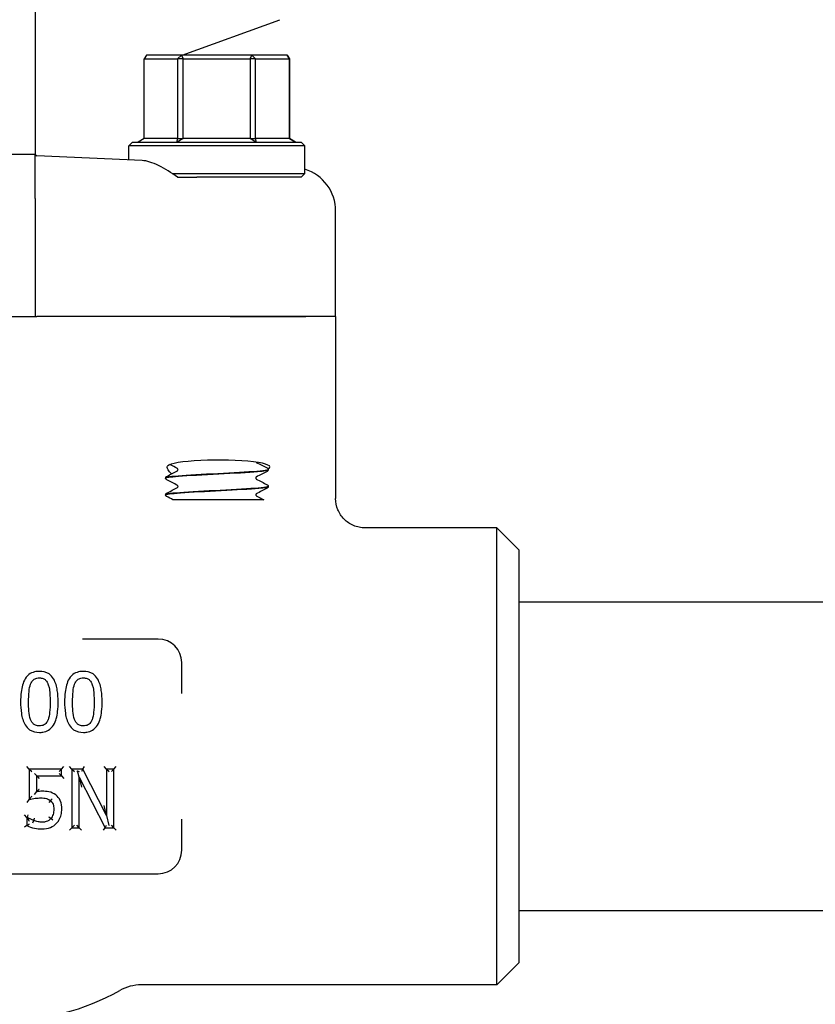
# Model space of a CAD drawing. Header units: inches. Extents: x 5 to 1128, y -85 to 748.
# Tile 578 of 656: x 968 to 971.39, y 294.99 to 299.19. Entities that reach past the tile are written whole.
import ezdxf

# ---------------------------------------------------------------- set-up
doc = ezdxf.new("R2010")
doc.units = ezdxf.units.IN
doc.header["$LTSCALE"] = 32
doc.header["$MEASUREMENT"] = 0
doc.layers.add('Visible (ANSI)', color=7, linetype='Continuous', lineweight=30)

msp = doc.modelspace()

# ---------------------------------------------------------------- linework, layer by layer
at = {"layer": 'Visible (ANSI)'}
for p, q in [((968.06828, 299.28863), (968.06828, 298.8614)), ((968.6952, 299.03492), (969.11097, 299.18625)), ((968.54379, 299.03492), (968.53349, 299.01929)), ((968.53349, 298.68054), (968.53349, 299.01929)), ((968.53349, 299.01929), (968.67537, 299.01929)), ((968.69221, 299.03492), (968.54379, 299.03492)), ((968.67537, 299.01929), (968.69221, 299.03492)), ((968.69874, 299.01929), (968.67537, 299.01929)), ((968.67537, 299.01929), (968.67537, 298.68054)), ((968.69221, 299.03492), (968.69874, 299.01929)), ((968.99171, 299.03492), (968.69221, 299.03492)), ((968.69874, 298.68054), (968.69874, 299.01929)), ((968.69874, 299.01929), (968.98502, 299.01929)), ((968.98502, 299.01929), (968.99171, 299.03492)), ((969.00853, 299.01929), (968.98502, 299.01929)), ((968.98502, 299.01929), (968.98502, 298.68054)), ((968.99171, 299.03492), (969.00853, 299.01929)), ((969.14278, 299.03492), (968.99171, 299.03492)), ((969.00853, 298.68054), (969.00853, 299.01929)), ((969.00853, 299.01929), (969.15294, 299.01929)), ((969.15294, 299.01929), (969.14278, 299.03492)), ((969.14278, 299.03492), (969.15308, 299.01929)), ((969.15308, 299.01929), (969.15294, 299.01929)), ((969.15294, 299.01929), (969.15294, 298.68054)), ((969.15308, 298.68054), (969.15308, 299.01929)), ((968.06828, 298.8614), (968.06828, 298.61603)), ((968.53349, 298.68054), (968.5077, 298.66492)), ((968.67537, 298.68054), (968.53349, 298.68054)), ((968.67401, 298.66492), (968.67537, 298.68054)), ((968.69874, 298.68054), (968.67401, 298.66492)), ((968.67537, 298.68054), (968.69874, 298.68054)), ((968.98502, 298.68054), (968.69874, 298.68054)), ((969.00959, 298.66492), (968.98502, 298.68054)), ((968.98502, 298.68054), (969.00853, 298.68054)), ((969.00853, 298.68054), (969.00959, 298.66492)), ((969.15294, 298.68054), (969.00853, 298.68054)), ((969.15294, 298.68054), (969.15308, 298.68054)), ((969.17886, 298.66492), (969.15294, 298.68054)), ((969.15308, 298.68054), (969.17886, 298.66492)), ((968.48391, 298.66492), (968.46828, 298.64929)), ((969.21828, 298.64929), (968.46828, 298.64929)), ((968.46828, 298.58842), (968.46828, 298.64929)), ((968.48391, 298.66492), (969.20266, 298.66492)), ((969.20266, 298.66492), (969.21828, 298.64929)), ((969.21828, 298.53054), (969.21828, 298.64929)), ((968.06839, 298.61117), (967.81818, 298.61117)), ((968.06828, 298.42457), (968.06828, 298.61062)), ((968.06856, 298.61117), (968.06839, 298.61117)), ((968.52394, 298.58601), (968.07576, 298.60543)), ((968.65297, 298.53054), (969.21828, 298.53054)), ((968.67542, 298.51492), (968.75746, 298.51492)), ((969.20266, 298.51492), (968.75746, 298.51492)), ((969.20266, 298.51492), (969.21828, 298.53054)), ((968.06828, 298.42457), (968.06828, 297.92117)), ((969.34953, 297.92117), (969.34953, 298.37061)), ((967.81828, 297.92117), (968.06828, 297.92117)), ((968.06828, 297.92117), (968.07506, 297.92117)), ((968.89994, 297.92117), (968.07506, 297.92117)), ((968.89994, 297.92117), (968.07506, 297.92117)), ((969.22218, 297.92117), (968.89994, 297.92117)), ((968.89994, 297.92117), (969.22218, 297.92117)), ((969.34953, 297.92117), (969.22218, 297.92117)), ((969.34953, 297.92117), (969.22218, 297.92117)), ((969.34953, 297.92117), (969.34953, 297.1448)), ((969.06203, 297.26866), (969.06203, 297.26799)), ((968.62453, 297.23291), (968.62453, 297.23224)), ((969.06203, 297.19716), (969.06203, 297.19649)), ((968.62453, 297.16141), (968.62453, 297.16074)), ((968.72042, 297.13992), (968.65601, 297.13992)), ((968.79614, 297.13992), (968.72042, 297.13992)), ((968.88269, 297.13992), (968.79614, 297.13992)), ((969.04309, 297.13992), (968.88269, 297.13992)), ((970.03703, 297.01992), (969.47564, 297.01992)), ((970.03703, 295.07242), (970.03703, 297.01992)), ((970.13078, 296.92617), (970.03703, 297.01992)), ((970.13078, 296.92617), (970.13078, 295.16617)), ((972.69328, 296.70367), (970.13078, 296.70367)), ((968.59328, 296.54617), (968.27044, 296.54617)), ((968.69328, 296.31365), (968.69328, 296.44617)), ((968.04338, 295.99208), (968.03296, 296.00249)), ((968.18053, 295.99208), (968.19095, 296.00249)), ((968.2251, 295.99208), (968.21469, 296.00249)), ((968.27231, 295.99208), (968.2787, 296.00249)), ((968.373, 295.99208), (968.36258, 296.00249)), ((968.40399, 295.99208), (968.41441, 296.00249)), ((968.04338, 295.99208), (968.04338, 295.86323)), ((968.04338, 295.99208), (968.05379, 295.98166)), ((968.18053, 295.99208), (968.04338, 295.99208)), ((968.07559, 295.9627), (968.06517, 295.97312)), ((968.07559, 295.9627), (968.08601, 295.95229)), ((968.07559, 295.9627), (968.18053, 295.9627)), ((968.07559, 295.89605), (968.07559, 295.9627)), ((968.18053, 295.99208), (968.17012, 295.98166)), ((968.18053, 295.9627), (968.17012, 295.97312)), ((968.18053, 295.9627), (968.18053, 295.99208)), ((968.18053, 295.9627), (968.19095, 295.95229)), ((968.27231, 295.99208), (968.2251, 295.99208)), ((968.2251, 295.99208), (968.2251, 295.74208)), ((968.2251, 295.99208), (968.23552, 295.98166)), ((968.24568, 295.98166), (968.2494, 295.98538)), ((968.2494, 295.98538), (968.25548, 295.98166)), ((968.2561, 295.95764), (968.2494, 295.98538)), ((968.2561, 295.95764), (968.26652, 295.91452)), ((968.2561, 295.74208), (968.2561, 295.95764)), ((968.2561, 295.95764), (968.36672, 295.74208)), ((968.27231, 295.99208), (968.26592, 295.98166)), ((968.373, 295.79414), (968.27231, 295.99208)), ((968.373, 295.99208), (968.38341, 295.98166)), ((968.373, 295.99208), (968.373, 295.79414)), ((968.40399, 295.99208), (968.373, 295.99208)), ((968.40399, 295.99208), (968.39358, 295.98166)), ((968.40399, 295.74208), (968.40399, 295.99208)), ((968.06517, 295.88415), (968.07559, 295.89605)), ((968.04338, 295.86323), (968.03296, 295.85028)), ((968.13373, 295.85776), (968.12697, 295.84984)), ((968.373, 295.79414), (968.36258, 295.8376)), ((968.03305, 295.78645), (968.02263, 295.79686)), ((968.03548, 295.78645), (968.03305, 295.78645)), ((968.03305, 295.78645), (968.03305, 295.75099)), ((968.03305, 295.78645), (968.03488, 295.78461)), ((968.03548, 295.78645), (968.0389, 295.79686)), ((968.373, 295.79414), (968.38307, 295.75215)), ((968.03305, 295.75099), (968.02263, 295.74451)), ((968.0589, 295.76327), (968.06242, 295.77307)), ((968.14307, 295.77421), (968.13515, 295.78098)), ((968.2251, 295.74208), (968.21469, 295.73166)), ((968.2251, 295.74208), (968.23552, 295.75249)), ((968.2251, 295.74208), (968.2561, 295.74208)), ((968.2561, 295.74208), (968.24568, 295.75249)), ((968.2561, 295.74208), (968.26652, 295.73166)), ((968.36035, 295.73166), (968.36672, 295.74208)), ((968.36672, 295.74208), (968.37308, 295.75249)), ((968.36672, 295.74208), (968.40399, 295.74208)), ((968.3825, 295.75249), (968.38307, 295.75215)), ((968.38307, 295.75215), (968.38341, 295.75249)), ((968.40399, 295.74208), (968.39358, 295.75249)), ((968.40399, 295.74208), (968.41441, 295.73166)), ((968.69328, 295.64617), (968.69328, 295.77868)), ((967.29328, 295.54617), (968.59328, 295.54617)), ((972.69328, 295.38867), (970.13078, 295.38867)), ((970.13078, 295.16617), (970.03703, 295.07242)), ((970.03703, 295.07242), (968.52095, 295.07242))]:
    msp.add_line(p, q, dxfattribs=at)
for centre, radius, start, end in [((968.0761, 298.61323), 0.00781, 195.32369, 267.51874), ((968.59328, 296.44617), 0.1, 0, 90), ((968.59328, 295.64617), 0.1, 270, 0), ((968.52095, 294.88492), 0.1875, 90, 119.34483), ((967.94328, 295.91242), 0.99125, 240.65517, 299.34483)]:
    msp.add_arc(centre, radius, start, end, dxfattribs=at)
for centre, major_axis, ratio, start_param, end_param in [((969.16038, 298.37075), (-0.18898, 0.00819), 0.9912393, 3.18452, 4.4442004), ((968.85046, 297.28047), (0.21875, 0), 0.1316525, 6.0040853, 9.3138876)]:
    msp.add_ellipse(centre, major_axis=major_axis, ratio=ratio, start_param=start_param, end_param=end_param, dxfattribs=at)
for points in [[(968.06828, 298.61603), (968.06828, 298.61357), (968.06835, 298.61204), (968.06849, 298.61145)], [(968.06839, 298.61117), (968.06832, 298.61117), (968.06828, 298.61099), (968.06828, 298.61062)], [(968.06849, 298.61145), (968.06853, 298.61126), (968.06856, 298.61117), (968.06856, 298.61117)], [(969.0113, 297.29958), (969.02663, 297.29153), (969.04198, 297.2835), (969.05733, 297.27547)], [(968.62924, 297.23972), (968.64459, 297.24775), (968.65993, 297.25578), (968.67527, 297.26383)], [(968.67527, 297.27282), (968.66456, 297.27844), (968.65386, 297.28405), (968.64315, 297.28966)], [(969.05733, 297.26118), (969.04198, 297.25315), (969.02663, 297.24512), (969.0113, 297.23707)], [(968.67527, 297.20132), (968.65993, 297.20937), (968.64459, 297.2174), (968.62924, 297.22543)], [(969.0113, 297.22808), (969.02663, 297.22003), (969.04198, 297.212), (969.05733, 297.20397)], [(968.62924, 297.16822), (968.64459, 297.17625), (968.65993, 297.18428), (968.67527, 297.19233)], [(969.05733, 297.18968), (969.04198, 297.18165), (969.02663, 297.17362), (969.0113, 297.16557)], [(968.65601, 297.13992), (968.64709, 297.14459), (968.63816, 297.14927), (968.62924, 297.15393)], [(969.0113, 297.15658), (969.02189, 297.15102), (969.03249, 297.14547), (969.04309, 297.13992)]]:
    msp.add_open_spline(points, degree=3, dxfattribs=at)
for points, knots in [([(968.67542, 298.51492), (968.64968, 298.53364), (968.62148, 298.55131), (968.56876, 298.57703), (968.54419, 298.58513), (968.52394, 298.58601)], [0.44734115, 0.44734115, 0.44734115, 0.44734115, 0.70623872, 0.70623872, 0.9622765, 0.9622765, 0.9622765, 0.9622765]), ([(969.01068, 297.30007), (969.01087, 297.29989), (969.01102, 297.29978), (969.01124, 297.29961), (969.0113, 297.29958), (969.0113, 297.29958)], [0.031449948, 0.031449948, 0.031449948, 0.031449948, 0.041633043, 0.041633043, 0.054614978, 0.054614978, 0.054614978, 0.054614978]), ([(968.62465, 297.23221), (968.6248, 297.23496), (968.64423, 297.23771), (968.67918, 297.24046), (968.72175, 297.24381), (968.78653, 297.24716), (968.85088, 297.25051), (968.91522, 297.25386), (968.97788, 297.25721), (969.017, 297.26056), (969.04595, 297.26304), (969.06159, 297.26551), (969.06183, 297.26799)], [8.1371759, 8.1371759, 8.1371759, 8.1371759, 8.8619138, 8.8619138, 8.8619138, 9.7450261, 9.7450261, 9.7450261, 10.627867, 10.627867, 10.627867, 11.2810852, 11.2810852, 11.2810852, 11.2810852]), ([(969.06182, 297.26869), (969.06195, 297.26777), (969.05997, 297.26685), (969.05577, 297.26593), (969.04059, 297.2626), (968.99671, 297.25928), (968.93927, 297.25595), (968.88194, 297.25263), (968.81217, 297.24932), (968.75393, 297.246), (968.69578, 297.24268), (968.65022, 297.23937), (968.63284, 297.23605), (968.62734, 297.23501), (968.62469, 297.23396), (968.62477, 297.23291)], [-17.5665871, -17.5665871, -17.5665871, -17.5665871, -17.3244424, -17.3244424, -17.3244424, -16.4477493, -16.4477493, -16.4477493, -15.5726718, -15.5726718, -15.5726718, -14.6990684, -14.6990684, -14.6990684, -14.4226778, -14.4226778, -14.4226778, -14.4226778]), ([(968.65018, 297.25067), (968.64339, 297.25646), (968.6384, 297.26268), (968.63153, 297.27501), (968.63064, 297.28079), (968.63305, 297.28365)], [0.70379768, 0.70379768, 0.70379768, 0.70379768, 0.82602783, 0.82602783, 0.97703961, 0.97703961, 0.97703961, 0.97703961]), ([(968.67749, 297.26833), (968.67749, 297.26971), (968.67692, 297.271), (968.67599, 297.27229), (968.67564, 297.27256), (968.67532, 297.27279), (968.67526, 297.27282), (968.67526, 297.27282)], [0, 0, 0, 0, 0.022828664, 0.022828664, 0.041633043, 0.041633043, 0.054614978, 0.054614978, 0.054614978, 0.054614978]), ([(968.67526, 297.26383), (968.67526, 297.26383), (968.6755, 297.26392), (968.67626, 297.26472), (968.67662, 297.26517), (968.67725, 297.2665), (968.67749, 297.26741), (968.67749, 297.26833)], [0.002645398, 0.002645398, 0.002645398, 0.002645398, 0.027589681, 0.027589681, 0.042171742, 0.042171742, 0.057287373, 0.057287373, 0.057287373, 0.057287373]), ([(969.05733, 297.27547), (969.05811, 297.27506), (969.05895, 297.27456), (969.06035, 297.27311), (969.06085, 297.27247), (969.06168, 297.27082), (969.06198, 297.26977), (969.06203, 297.26869)], [0, 0, 0, 0, 0.028459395, 0.028459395, 0.043235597, 0.043235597, 0.058545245, 0.058545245, 0.058545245, 0.058545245]), ([(969.06203, 297.26796), (969.06197, 297.26651), (969.06142, 297.26514), (969.06018, 297.26326), (969.05951, 297.26265), (969.05835, 297.26176), (969.05783, 297.26145), (969.05733, 297.26118)], [0, 0, 0, 0, 0.020588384, 0.020588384, 0.04017257, 0.04017257, 0.058516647, 0.058516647, 0.058516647, 0.058516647]), ([(968.62453, 297.23294), (968.6246, 297.23439), (968.62514, 297.23576), (968.62639, 297.23764), (968.62705, 297.23825), (968.62821, 297.23914), (968.62874, 297.23945), (968.62924, 297.23972)], [0, 0, 0, 0, 0.020588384, 0.020588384, 0.04017257, 0.04017257, 0.058516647, 0.058516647, 0.058516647, 0.058516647]), ([(968.62924, 297.22543), (968.62846, 297.22584), (968.62761, 297.22634), (968.62622, 297.22779), (968.62572, 297.22843), (968.62489, 297.23008), (968.62458, 297.23113), (968.62453, 297.23221)], [0, 0, 0, 0, 0.028459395, 0.028459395, 0.043235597, 0.043235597, 0.058545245, 0.058545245, 0.058545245, 0.058545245]), ([(969.0113, 297.23707), (969.0113, 297.23707), (969.01107, 297.23698), (969.01031, 297.23618), (969.00994, 297.23573), (969.00931, 297.2344), (969.00908, 297.23349), (969.00908, 297.23258)], [0.002645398, 0.002645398, 0.002645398, 0.002645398, 0.027589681, 0.027589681, 0.042171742, 0.042171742, 0.057287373, 0.057287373, 0.057287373, 0.057287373]), ([(969.00908, 297.23258), (969.00908, 297.23119), (969.00964, 297.2299), (969.01058, 297.22861), (969.01093, 297.22834), (969.01124, 297.22811), (969.0113, 297.22808), (969.0113, 297.22808)], [0, 0, 0, 0, 0.022828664, 0.022828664, 0.041633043, 0.041633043, 0.054614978, 0.054614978, 0.054614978, 0.054614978]), ([(968.62453, 297.16144), (968.6246, 297.16289), (968.62514, 297.16426), (968.62639, 297.16614), (968.62705, 297.16675), (968.62821, 297.16764), (968.62874, 297.16795), (968.62924, 297.16822)], [0, 0, 0, 0, 0.020588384, 0.020588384, 0.04017257, 0.04017257, 0.058516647, 0.058516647, 0.058516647, 0.058516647]), ([(968.62457, 297.16071), (968.62465, 297.16369), (968.64785, 297.16667), (968.68826, 297.16965), (968.73306, 297.17296), (968.79819, 297.17626), (968.86147, 297.17956), (968.92474, 297.18287), (968.985, 297.18617), (969.02172, 297.18947), (969.04774, 297.19181), (969.06153, 297.19415), (969.06174, 297.19649)], [1.8539906, 1.8539906, 1.8539906, 1.8539906, 2.6394946, 2.6394946, 2.6394946, 3.5103246, 3.5103246, 3.5103246, 4.381086, 4.381086, 4.381086, 4.9978999, 4.9978999, 4.9978999, 4.9978999]), ([(969.06199, 297.19719), (969.06203, 297.19686), (969.06178, 297.19652), (969.06125, 297.19619), (969.05584, 297.19288), (969.02106, 297.18956), (968.96885, 297.18624), (968.91679, 297.18293), (968.84838, 297.17963), (968.78695, 297.17632), (968.72493, 297.17298), (968.67121, 297.16964), (968.64445, 297.1663), (968.63138, 297.16467), (968.62485, 297.16304), (968.62486, 297.16141)], [-11.2834018, -11.2834018, -11.2834018, -11.2834018, -11.1962178, -11.1962178, -11.1962178, -10.321672, -10.321672, -10.321672, -9.4498406, -9.4498406, -9.4498406, -8.569564, -8.569564, -8.569564, -8.1394925, -8.1394925, -8.1394925, -8.1394925]), ([(968.67749, 297.19683), (968.67749, 297.19821), (968.67692, 297.1995), (968.67599, 297.20079), (968.67564, 297.20106), (968.67532, 297.20129), (968.67526, 297.20132), (968.67526, 297.20132)], [0, 0, 0, 0, 0.022828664, 0.022828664, 0.041633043, 0.041633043, 0.054614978, 0.054614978, 0.054614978, 0.054614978]), ([(968.67526, 297.19233), (968.67526, 297.19233), (968.6755, 297.19242), (968.67626, 297.19322), (968.67662, 297.19367), (968.67725, 297.195), (968.67749, 297.19591), (968.67749, 297.19683)], [0.002645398, 0.002645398, 0.002645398, 0.002645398, 0.027589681, 0.027589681, 0.042171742, 0.042171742, 0.057287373, 0.057287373, 0.057287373, 0.057287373]), ([(969.05733, 297.20397), (969.05811, 297.20356), (969.05895, 297.20306), (969.06035, 297.20161), (969.06085, 297.20097), (969.06168, 297.19932), (969.06198, 297.19827), (969.06203, 297.19719)], [0, 0, 0, 0, 0.028459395, 0.028459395, 0.043235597, 0.043235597, 0.058545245, 0.058545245, 0.058545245, 0.058545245]), ([(969.06203, 297.19646), (969.06197, 297.19501), (969.06142, 297.19364), (969.06018, 297.19176), (969.05951, 297.19115), (969.05835, 297.19026), (969.05783, 297.18995), (969.05733, 297.18968)], [0, 0, 0, 0, 0.020588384, 0.020588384, 0.04017257, 0.04017257, 0.058516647, 0.058516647, 0.058516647, 0.058516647]), ([(968.62924, 297.15393), (968.62846, 297.15434), (968.62761, 297.15484), (968.62622, 297.15629), (968.62572, 297.15693), (968.62489, 297.15858), (968.62458, 297.15963), (968.62453, 297.16071)], [0, 0, 0, 0, 0.028459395, 0.028459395, 0.043235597, 0.043235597, 0.058545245, 0.058545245, 0.058545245, 0.058545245]), ([(969.0113, 297.16557), (969.0113, 297.16557), (969.01107, 297.16548), (969.01031, 297.16468), (969.00994, 297.16423), (969.00931, 297.1629), (969.00908, 297.16199), (969.00908, 297.16108)], [0.002645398, 0.002645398, 0.002645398, 0.002645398, 0.027589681, 0.027589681, 0.042171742, 0.042171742, 0.057287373, 0.057287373, 0.057287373, 0.057287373]), ([(969.00908, 297.16108), (969.00908, 297.15969), (969.00964, 297.1584), (969.01058, 297.15711), (969.01093, 297.15684), (969.01124, 297.15661), (969.0113, 297.15658), (969.0113, 297.15658)], [0, 0, 0, 0, 0.022828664, 0.022828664, 0.041633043, 0.041633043, 0.054614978, 0.054614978, 0.054614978, 0.054614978]), ([(969.47564, 297.01992), (969.47553, 297.01992), (969.47542, 297.01992), (969.46677, 297.01994), (969.45824, 297.02082), (969.44151, 297.02428), (969.43335, 297.02684), (969.41047, 297.03664), (969.39682, 297.04594), (969.37398, 297.06913), (969.36496, 297.08276), (969.35269, 297.11267), (969.34953, 297.12865), (969.34953, 297.1448)], [-0.00080906, -0.00080906, -0.00080906, -0.00080906, 0, 0, 0.06513682, 0.06513682, 0.13017613, 0.13017613, 0.25481643, 0.25481643, 0.37825086, 0.37825086, 0.50129539, 0.50129539, 0.50129539, 0.50129539]), ([(968.08643, 296.40876), (968.0815, 296.40876), (968.07643, 296.40842), (968.06321, 296.40624), (968.05504, 296.40357), (968.03858, 296.39374), (968.03125, 296.38595), (968.02596, 296.37746), (968.02049, 296.3687), (968.01706, 296.35955), (968.01157, 296.34015), (968.0098, 296.32992), (968.00697, 296.30594), (968.0064, 296.29216), (968.0064, 296.27849)], [-0.39762782, -0.39762782, -0.39762782, -0.39762782, -0.36373585, -0.36373585, -0.30950871, -0.30950871, -0.24393732, -0.24393732, -0.24393732, -0.1766061, -0.1766061, -0.10179305, -0.10179305, 0, 0, 0, 0]), ([(968.04915, 296.35467), (968.04985, 296.35642), (968.05062, 296.35812), (968.05408, 296.36492), (968.05743, 296.36943), (968.06555, 296.37635), (968.07027, 296.37863), (968.07908, 296.38065), (968.08272, 296.38101), (968.08643, 296.38101)], [-0.15519829, -0.15519829, -0.15519829, -0.15519829, -0.13862551, -0.13862551, -0.08628485, -0.08628485, -0.03318648, -0.03318648, 0, 0, 0, 0]), ([(968.16625, 296.2787), (968.16625, 296.29484), (968.16542, 296.31136), (968.16023, 296.34416), (968.15616, 296.36083), (968.1469, 296.37635), (968.14212, 296.38436), (968.13562, 296.39189), (968.11502, 296.40586), (968.10009, 296.40876), (968.08643, 296.40876)], [-0.3955508, -0.3955508, -0.3955508, -0.3955508, -0.2754195, -0.2754195, -0.15529321, -0.15529321, -0.15529321, -0.09373364, -0.09373364, 0, 0, 0, 0]), ([(968.08643, 296.38101), (968.08925, 296.38101), (968.09204, 296.3808), (968.09745, 296.3799), (968.10007, 296.37918), (968.10629, 296.37665), (968.10968, 296.37439), (968.11594, 296.36828), (968.11869, 296.36436), (968.12171, 296.35838), (968.12243, 296.35675), (968.1231, 296.35507)], [-0.15345791, -0.15345791, -0.15345791, -0.15345791, -0.12815919, -0.12815919, -0.10190337, -0.10190337, -0.06065975, -0.06065975, -0.01592257, -0.01592257, 0, 0, 0, 0]), ([(968.27403, 296.40876), (968.2691, 296.40876), (968.26403, 296.40842), (968.25081, 296.40624), (968.24264, 296.40357), (968.22618, 296.39374), (968.21886, 296.38595), (968.21356, 296.37746), (968.20809, 296.3687), (968.20466, 296.35955), (968.19917, 296.34015), (968.1974, 296.32992), (968.19457, 296.30594), (968.19401, 296.29216), (968.19401, 296.27849)], [-0.39762782, -0.39762782, -0.39762782, -0.39762782, -0.36373585, -0.36373585, -0.30950871, -0.30950871, -0.24393732, -0.24393732, -0.24393732, -0.1766061, -0.1766061, -0.10179305, -0.10179305, 0, 0, 0, 0]), ([(968.23675, 296.35467), (968.23745, 296.35642), (968.23822, 296.35812), (968.24168, 296.36492), (968.24503, 296.36943), (968.25315, 296.37635), (968.25787, 296.37863), (968.26668, 296.38065), (968.27033, 296.38101), (968.27403, 296.38101)], [-0.15519829, -0.15519829, -0.15519829, -0.15519829, -0.13862551, -0.13862551, -0.08628485, -0.08628485, -0.03318648, -0.03318648, 0, 0, 0, 0]), ([(968.35385, 296.2787), (968.35385, 296.29484), (968.35302, 296.31136), (968.34784, 296.34416), (968.34376, 296.36083), (968.3345, 296.37635), (968.32972, 296.38436), (968.32322, 296.39189), (968.30262, 296.40586), (968.2877, 296.40876), (968.27403, 296.40876)], [-0.3955508, -0.3955508, -0.3955508, -0.3955508, -0.2754195, -0.2754195, -0.15529321, -0.15529321, -0.15529321, -0.09373364, -0.09373364, 0, 0, 0, 0]), ([(968.27403, 296.38101), (968.27685, 296.38101), (968.27964, 296.3808), (968.28506, 296.3799), (968.28767, 296.37918), (968.29389, 296.37665), (968.29728, 296.37439), (968.30354, 296.36828), (968.30629, 296.36436), (968.30931, 296.35838), (968.31004, 296.35675), (968.3107, 296.35507)], [-0.15345791, -0.15345791, -0.15345791, -0.15345791, -0.12815919, -0.12815919, -0.10190337, -0.10190337, -0.06065975, -0.06065975, -0.01592257, -0.01592257, 0, 0, 0, 0]), ([(968.04044, 296.27849), (968.04044, 296.29325), (968.04091, 296.30798), (968.04226, 296.32246), (968.04332, 296.33377), (968.04532, 296.34501), (968.04915, 296.35467)], [-0.20539702, -0.20539702, -0.20539702, -0.20539702, -0.0911634, -0.0911634, -0.0911634, 0, 0, 0, 0]), ([(968.1231, 296.35507), (968.125, 296.35028), (968.12647, 296.34512), (968.12946, 296.33124), (968.13044, 296.32228), (968.13192, 296.3018), (968.13222, 296.29026), (968.13222, 296.2787)], [-0.20607527, -0.20607527, -0.20607527, -0.20607527, -0.16123509, -0.16123509, -0.08949082, -0.08949082, 0, 0, 0, 0]), ([(968.22804, 296.27849), (968.22804, 296.29325), (968.22851, 296.30798), (968.22987, 296.32246), (968.23093, 296.33377), (968.23292, 296.34501), (968.23675, 296.35467)], [-0.20539702, -0.20539702, -0.20539702, -0.20539702, -0.0911634, -0.0911634, -0.0911634, 0, 0, 0, 0]), ([(968.3107, 296.35507), (968.3126, 296.35028), (968.31407, 296.34512), (968.31706, 296.33124), (968.31804, 296.32228), (968.31953, 296.3018), (968.31982, 296.29026), (968.31982, 296.2787)], [-0.20607527, -0.20607527, -0.20607527, -0.20607527, -0.16123509, -0.16123509, -0.08949082, -0.08949082, 0, 0, 0, 0]), ([(968.0064, 296.27849), (968.0064, 296.26231), (968.00722, 296.24575), (968.01236, 296.21287), (968.01636, 296.19612), (968.02575, 296.18054), (968.03043, 296.17277), (968.03675, 296.16549), (968.05727, 296.15137), (968.0725, 296.14843), (968.08643, 296.14843)], [-0.39636224, -0.39636224, -0.39636224, -0.39636224, -0.27588328, -0.27588328, -0.15540931, -0.15540931, -0.15540931, -0.09572801, -0.09572801, 0, 0, 0, 0]), ([(968.04895, 296.20313), (968.04468, 296.2143), (968.04263, 296.22646), (968.0407, 296.25218), (968.04044, 296.26533), (968.04044, 296.27849)], [-0.2030371, -0.2030371, -0.2030371, -0.2030371, -0.10151855, -0.10151855, 0, 0, 0, 0]), ([(968.08643, 296.14843), (968.09131, 296.14843), (968.09633, 296.14877), (968.10942, 296.15094), (968.1175, 296.15359), (968.13399, 296.16344), (968.14137, 296.17135), (968.1467, 296.17993), (968.15209, 296.18862), (968.15552, 296.19769), (968.16107, 296.21717), (968.16287, 296.22756), (968.16569, 296.25154), (968.16625, 296.26518), (968.16625, 296.2787)], [-0.3969343, -0.3969343, -0.3969343, -0.3969343, -0.36344063, -0.36344063, -0.30985076, -0.30985076, -0.24348635, -0.24348635, -0.24348635, -0.17661505, -0.17661505, -0.10067261, -0.10067261, 0, 0, 0, 0]), ([(968.13222, 296.2787), (968.13222, 296.26363), (968.13175, 296.24858), (968.13019, 296.23392), (968.12902, 296.22289), (968.12701, 296.21194), (968.1233, 296.20252)], [-0.20539024, -0.20539024, -0.20539024, -0.20539024, -0.08874744, -0.08874744, -0.08874744, 0, 0, 0, 0]), ([(968.19401, 296.27849), (968.19401, 296.26231), (968.19482, 296.24575), (968.19996, 296.21287), (968.20397, 296.19612), (968.21335, 296.18054), (968.21803, 296.17277), (968.22435, 296.16549), (968.24487, 296.15137), (968.2601, 296.14843), (968.27403, 296.14843)], [-0.39636224, -0.39636224, -0.39636224, -0.39636224, -0.27588328, -0.27588328, -0.15540931, -0.15540931, -0.15540931, -0.09572801, -0.09572801, 0, 0, 0, 0]), ([(968.23655, 296.20313), (968.23228, 296.2143), (968.23023, 296.22646), (968.2283, 296.25218), (968.22804, 296.26533), (968.22804, 296.27849)], [-0.2030371, -0.2030371, -0.2030371, -0.2030371, -0.10151855, -0.10151855, 0, 0, 0, 0]), ([(968.27403, 296.14843), (968.27891, 296.14843), (968.28393, 296.14877), (968.29702, 296.15094), (968.30511, 296.15359), (968.32159, 296.16344), (968.32897, 296.17135), (968.3343, 296.17993), (968.33969, 296.18862), (968.34312, 296.19769), (968.34868, 296.21717), (968.35047, 296.22756), (968.35329, 296.25154), (968.35385, 296.26518), (968.35385, 296.2787)], [-0.3969343, -0.3969343, -0.3969343, -0.3969343, -0.36344063, -0.36344063, -0.30985076, -0.30985076, -0.24348635, -0.24348635, -0.24348635, -0.17661505, -0.17661505, -0.10067261, -0.10067261, 0, 0, 0, 0]), ([(968.31982, 296.2787), (968.31982, 296.26363), (968.31935, 296.24858), (968.31779, 296.23392), (968.31662, 296.22289), (968.31461, 296.21194), (968.3109, 296.20252)], [-0.20539024, -0.20539024, -0.20539024, -0.20539024, -0.08874744, -0.08874744, -0.08874744, 0, 0, 0, 0]), ([(968.08643, 296.17618), (968.08355, 296.17618), (968.08072, 296.17639), (968.07511, 296.17732), (968.07237, 296.17808), (968.06592, 296.18075), (968.06245, 296.18314), (968.05607, 296.18953), (968.0533, 296.19358), (968.05032, 296.19969), (968.0496, 296.20139), (968.04895, 296.20313)], [-0.1574704, -0.1574704, -0.1574704, -0.1574704, -0.13181294, -0.13181294, -0.10432668, -0.10432668, -0.0618117, -0.0618117, -0.01648612, -0.01648612, 0, 0, 0, 0]), ([(968.1233, 296.20252), (968.12265, 296.20082), (968.12193, 296.19917), (968.11855, 296.19231), (968.11519, 296.18772), (968.10706, 296.18082), (968.10236, 296.17854), (968.09367, 296.17654), (968.09008, 296.17618), (968.08643, 296.17618)], [-0.15478626, -0.15478626, -0.15478626, -0.15478626, -0.13870733, -0.13870733, -0.08539549, -0.08539549, -0.03284442, -0.03284442, 0, 0, 0, 0]), ([(968.27403, 296.17618), (968.27116, 296.17618), (968.26832, 296.17639), (968.26271, 296.17732), (968.25997, 296.17808), (968.25352, 296.18075), (968.25005, 296.18314), (968.24367, 296.18953), (968.2409, 296.19358), (968.23793, 296.19969), (968.2372, 296.20139), (968.23655, 296.20313)], [-0.1574704, -0.1574704, -0.1574704, -0.1574704, -0.13181294, -0.13181294, -0.10432668, -0.10432668, -0.0618117, -0.0618117, -0.01648612, -0.01648612, 0, 0, 0, 0]), ([(968.3109, 296.20252), (968.31025, 296.20082), (968.30953, 296.19917), (968.30616, 296.19231), (968.3028, 296.18772), (968.29466, 296.18082), (968.28996, 296.17854), (968.28127, 296.17654), (968.27768, 296.17618), (968.27403, 296.17618)], [-0.15478626, -0.15478626, -0.15478626, -0.15478626, -0.13870733, -0.13870733, -0.08539549, -0.08539549, -0.03284442, -0.03284442, 0, 0, 0, 0]), ([(968.05379, 295.87584), (968.05377, 295.87581), (968.05375, 295.87578), (968.05249, 295.8743), (968.05126, 295.87282), (968.04897, 295.87007), (968.04788, 295.86875), (968.04608, 295.86656), (968.04532, 295.86563), (968.04428, 295.86435), (968.04392, 295.8639), (968.04349, 295.86336), (968.04338, 295.86323), (968.04338, 295.86323)], [-0.000292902, -0.000292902, -0.000292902, -0.000292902, 0, 0, 0.01451739, 0.01451739, 0.02814407, 0.02814407, 0.039380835, 0.039380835, 0.047240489, 0.047240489, 0.053920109, 0.053920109, 0.053920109, 0.053920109]), ([(968.04338, 295.86323), (968.05137, 295.86498), (968.06011, 295.86647), (968.07638, 295.86874), (968.0846, 295.86931), (968.09281, 295.86931)], [-0.13237563, -0.13237563, -0.13237563, -0.13237563, -0.06618782, -0.06618782, 0, 0, 0, 0]), ([(968.07559, 295.89605), (968.07559, 295.89605), (968.07571, 295.89619), (968.07619, 295.89673), (968.07658, 295.89717), (968.0777, 295.89845), (968.07852, 295.89936), (968.08034, 295.90139), (968.08139, 295.90254), (968.08358, 295.90492), (968.08476, 295.90619), (968.08596, 295.90746), (968.08598, 295.90748), (968.08601, 295.90751)], [0, 0, 0, 0, 0.006931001, 0.006931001, 0.015008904, 0.015008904, 0.026274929, 0.026274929, 0.038566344, 0.038566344, 0.051474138, 0.051474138, 0.051751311, 0.051751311, 0.051751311, 0.051751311]), ([(968.09828, 295.89747), (968.09464, 295.89747), (968.09107, 295.89735), (968.08754, 295.89716), (968.08353, 295.89696), (968.07954, 295.89658), (968.07559, 295.89605)], [-0.054269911, -0.054269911, -0.054269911, -0.054269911, -0.028353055, -0.028353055, -0.028353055, 0, 0, 0, 0]), ([(968.09281, 295.86931), (968.1008, 295.86931), (968.10871, 295.86852), (968.11611, 295.86667), (968.12283, 295.86499), (968.12894, 295.86201), (968.13373, 295.85776)], [-0.12904291, -0.12904291, -0.12904291, -0.12904291, -0.06302328, -0.06302328, -0.06302328, 0, 0, 0, 0]), ([(968.15622, 295.88187), (968.14803, 295.88815), (968.1373, 295.89312), (968.1174, 295.89702), (968.10774, 295.89747), (968.09828, 295.89747)], [-0.1378587, -0.1378587, -0.1378587, -0.1378587, -0.06892935, -0.06892935, 0, 0, 0, 0]), ([(968.18195, 295.82149), (968.18195, 295.83329), (968.18119, 295.84581), (968.17527, 295.85837), (968.17099, 295.86744), (968.16426, 295.8758), (968.15622, 295.88187)], [-0.14837737, -0.14837737, -0.14837737, -0.14837737, -0.06455875, -0.06455875, -0.06455875, 0, 0, 0, 0]), ([(968.1405, 295.86568), (968.14048, 295.86566), (968.14047, 295.86564), (968.13956, 295.86458), (968.13867, 295.86354), (968.13704, 295.86163), (968.1363, 295.86077), (968.13507, 295.85932), (968.13458, 295.85874), (968.13391, 295.85796), (968.13373, 295.85776), (968.13373, 295.85776)], [-0.000192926, -0.000192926, -0.000192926, -0.000192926, 0, 0, 0.010495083, 0.010495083, 0.020832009, 0.020832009, 0.031167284, 0.031167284, 0.041501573, 0.041501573, 0.041501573, 0.041501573]), ([(968.13373, 295.85776), (968.13868, 295.85369), (968.14255, 295.84818), (968.14704, 295.83638), (968.14792, 295.8291), (968.14792, 295.8217)], [-0.12473905, -0.12473905, -0.12473905, -0.12473905, -0.06236953, -0.06236953, 0, 0, 0, 0]), ([(968.03548, 295.78645), (968.03548, 295.78645), (968.0354, 295.78621), (968.03515, 295.78545), (968.03503, 295.78507), (968.03488, 295.78461)], [0, 0, 0, 0, 0.009850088, 0.009850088, 0.016102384, 0.016102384, 0.016102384, 0.016102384]), ([(968.03488, 295.78461), (968.03511, 295.78416), (968.03534, 295.78372), (968.03651, 295.78154), (968.0377, 295.77942), (968.04045, 295.77475), (968.04192, 295.77232), (968.04341, 295.76993), (968.04344, 295.76989), (968.04346, 295.76985)], [0.00682008, 0.00682008, 0.00682008, 0.00682008, 0.011641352, 0.011641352, 0.032741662, 0.032741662, 0.053679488, 0.053679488, 0.054038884, 0.054038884, 0.054038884, 0.054038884]), ([(968.06242, 295.77307), (968.06179, 295.77331), (968.06115, 295.77355), (968.05989, 295.77404), (968.05926, 295.77428), (968.05863, 295.77453), (968.05448, 295.77618), (968.05042, 295.77799), (968.04652, 295.77996), (968.04245, 295.78202), (968.03847, 295.78424), (968.03548, 295.78645)], [-0.083929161, -0.083929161, -0.083929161, -0.083929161, -0.07847822, -0.07847822, -0.073027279, -0.073027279, -0.073027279, -0.036917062, -0.036917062, -0.036917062, 0, 0, 0, 0]), ([(968.06242, 295.77307), (968.06242, 295.77307), (968.06251, 295.77332), (968.06286, 295.77429), (968.06312, 295.775), (968.06376, 295.7768), (968.06414, 295.77786), (968.06499, 295.78023), (968.06545, 295.78151), (968.06593, 295.78283), (968.06594, 295.78285), (968.06595, 295.78288)], [0, 0, 0, 0, 0.010335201, 0.010335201, 0.020670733, 0.020670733, 0.031006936, 0.031006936, 0.041500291, 0.041500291, 0.041693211, 0.041693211, 0.041693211, 0.041693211]), ([(968.13515, 295.78098), (968.13515, 295.78098), (968.13495, 295.78115), (968.13417, 295.78182), (968.13359, 295.78231), (968.13215, 295.78355), (968.13129, 295.78428), (968.12937, 295.78592), (968.12834, 295.7868), (968.12727, 295.78771), (968.12725, 295.78773), (968.12723, 295.78774)], [-0.041500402, -0.041500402, -0.041500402, -0.041500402, -0.031165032, -0.031165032, -0.020829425, -0.020829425, -0.010493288, -0.010493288, 0, 0, 0.000192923, 0.000192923, 0.000192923, 0.000192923]), ([(968.14792, 295.8217), (968.14792, 295.81354), (968.14699, 295.80549), (968.14467, 295.7984), (968.14258, 295.79197), (968.13936, 295.786), (968.13515, 295.78098)], [-0.12855681, -0.12855681, -0.12855681, -0.12855681, -0.06049468, -0.06049468, -0.06049468, 0, 0, 0, 0]), ([(968.15987, 295.76132), (968.16345, 295.76518), (968.16666, 295.76946), (968.17377, 295.78122), (968.17692, 295.78894), (968.18106, 295.80507), (968.18195, 295.81342), (968.18195, 295.82149)], [-0.14603679, -0.14603679, -0.14603679, -0.14603679, -0.11135425, -0.11135425, -0.05586219, -0.05586219, 0, 0, 0, 0]), ([(968.04346, 295.75772), (968.04344, 295.7577), (968.04341, 295.75769), (968.0425, 295.75708), (968.04162, 295.75649), (968.03991, 295.75537), (968.03908, 295.75483), (968.03718, 295.7536), (968.03617, 295.75296), (968.0346, 295.75196), (968.03401, 295.75159), (968.03324, 295.75111), (968.03305, 295.75099), (968.03305, 295.75099)], [-0.000231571, -0.000231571, -0.000231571, -0.000231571, 0, 0, 0.00809933, 0.00809933, 0.016011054, 0.016011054, 0.027158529, 0.027158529, 0.036723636, 0.036723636, 0.045624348, 0.045624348, 0.045624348, 0.045624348]), ([(968.03305, 295.75099), (968.04352, 295.74584), (968.05426, 295.74267), (968.07609, 295.738), (968.08733, 295.73681), (968.09848, 295.73681)], [-0.15898427, -0.15898427, -0.15898427, -0.15898427, -0.07949214, -0.07949214, 0, 0, 0, 0]), ([(968.09909, 295.76578), (968.09268, 295.76578), (968.08637, 295.76634), (968.08055, 295.76771), (968.07455, 295.76912), (968.06847, 295.77098), (968.06242, 295.77307)], [-0.10419022, -0.10419022, -0.10419022, -0.10419022, -0.05077022, -0.05077022, -0.05077022, 0, 0, 0, 0]), ([(968.09848, 295.73681), (968.11009, 295.73681), (968.12238, 295.73868), (968.13363, 295.7434), (968.1432, 295.74741), (968.1525, 295.75339), (968.15987, 295.76132)], [-0.1503462, -0.1503462, -0.1503462, -0.1503462, -0.06994866, -0.06994866, -0.06994866, 0, 0, 0, 0]), ([(968.13515, 295.78098), (968.12998, 295.77504), (968.12352, 295.77086), (968.11036, 295.76665), (968.10472, 295.76578), (968.09909, 295.76578)], [-0.12444112, -0.12444112, -0.12444112, -0.12444112, -0.05081973, -0.05081973, 0, 0, 0, 0])]:
    msp.add_open_spline(points, degree=3, knots=knots, dxfattribs=at)

doc.saveas('drawing.dxf')
